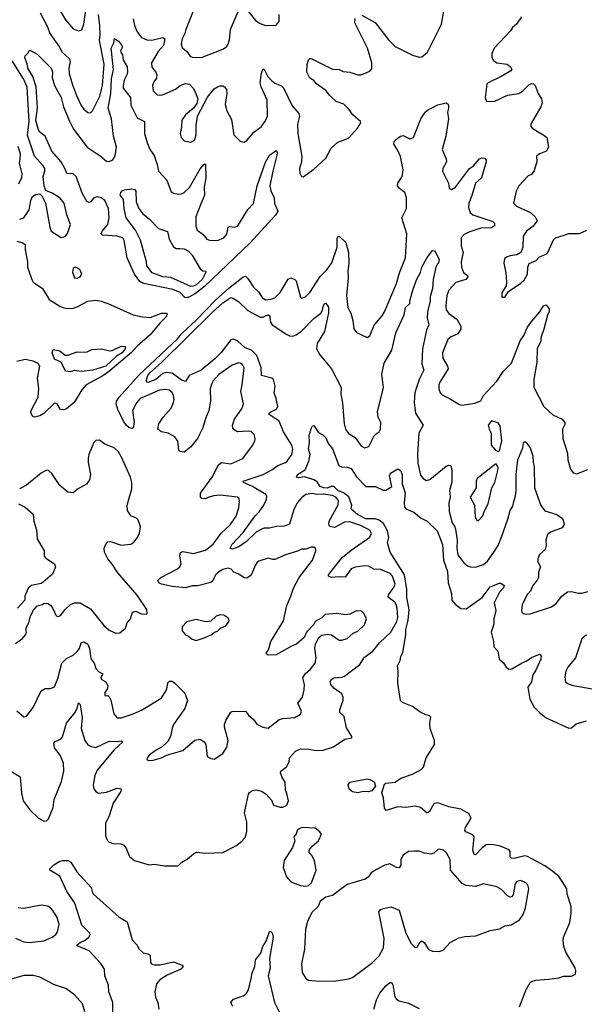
# Model space of a CAD drawing. Extents: x 1892934 to 2008621, y 567149 to 683290.
# Tile 279 of 298: x 1959795 to 1964020, y 661212 to 668577. Entities that reach past the tile are written whole.
import ezdxf

# ---------------------------------------------------------------- set-up
doc = ezdxf.new("R2010")
doc.units = 0

msp = doc.modelspace()

# ---------------------------------------------------------------- linework, layer by layer
at = {"layer": '0CON20XD'}
for points in [[(1960091.5, 668655), (1960138.9, 668575), (1960195, 668508), (1960235, 668494.2), (1960259.7, 668500.3), (1960276.3, 668543.7), (1960304, 668754)], [(1961104.1, 668665.9), (1961038.2, 668505), (1961031.2, 668475), (1961010.5, 668435), (1961003, 668393), (1961009.7, 668369.7), (1961045, 668340), (1961070, 668305), (1961085, 668297.1), (1961155.7, 668294.3), (1961315, 668356), (1961343.3, 668375), (1961355.8, 668394.2), (1961364.4, 668425.6), (1961372.1, 668505), (1961431, 668639)], [(1961485, 668665.7), (1961560.3, 668570.3), (1961595, 668548), (1961635, 668533.8), (1961715, 668537.5), (1961736.1, 668563.9), (1961736.7, 668615)], [(1959949, 668629), (1960004.1, 668525), (1960020.5, 668475), (1960092.7, 668372.7), (1960113.5, 668333.5), (1960168.5, 668285), (1960172.9, 668265), (1960163.9, 668215), (1960166, 668175), (1960190.6, 668089.4), (1960219.1, 668009.1), (1960254.5, 667935), (1960275, 667907.5), (1960305, 667884), (1960325, 667881.2), (1960340, 667895), (1960394.7, 668005), (1960414.8, 668085), (1960427.7, 668245), (1960392.6, 668422.6), (1960398, 668465), (1960396, 668535), (1960385.1, 668615)], [(1962355, 668612), (1962455.8, 668555.8), (1962557.5, 668425), (1962605, 668377.1), (1962735, 668313.1), (1962785, 668298.1), (1962805, 668299.4), (1962846.3, 668335), (1962951.6, 668545), (1962971.8, 668655)], [(1963550.4, 668599.6), (1963512.4, 668545), (1963481.3, 668518.7), (1963466.7, 668495), (1963346.4, 668365), (1963328.9, 668325), (1963328.1, 668295), (1963341.3, 668271.3), (1963365.5, 668255.5), (1963442.5, 668245), (1963466.7, 668225), (1963476.5, 668205), (1963470, 668195), (1963403.3, 668155), (1963300, 668105), (1963290.8, 668095), (1963278.8, 667995), (1963287, 667967), (1963345, 667964.2), (1963445, 668012.9), (1963528.8, 668025), (1963560.8, 668045), (1963605, 668090), (1963625, 668100), (1963638.5, 668098.5), (1963652.5, 668085), (1963674.3, 668025), (1963700.6, 667985), (1963703.3, 667955), (1963695.5, 667925), (1963624.2, 667805), (1963618, 667785), (1963628.8, 667765), (1963725, 667709.4), (1963738.6, 667695), (1963752, 667625), (1963737.3, 667592.7), (1963685, 667573.8), (1963662.7, 667557.3), (1963663.6, 667513.6), (1963645, 667450), (1963625, 667420), (1963600.7, 667409.3), (1963530, 667335), (1963510, 667295), (1963488.8, 667205), (1963513, 667183), (1963616.2, 667135), (1963652.3, 667102.3), (1963666.1, 667073.9), (1963638.3, 667031.7), (1963586.2, 666995), (1963563.2, 666956.8), (1963559.2, 666875), (1963545, 666836.7), (1963515, 666818), (1963465, 666812), (1963438, 666802), (1963422.3, 666787.7), (1963418.8, 666755), (1963432.9, 666685), (1963438.6, 666615), (1963434.2, 666585.8), (1963403.3, 666535), (1963403, 666503), (1963425, 666502.5), (1963452.5, 666545), (1963544.3, 666605.7), (1963570.3, 666629.7), (1963594, 666675), (1963596, 666725), (1963606.1, 666753.9), (1963660, 666775), (1963685, 666802.5), (1963735, 666823.3), (1963746.2, 666835), (1963790.3, 666929.7), (1963805, 666946.7), (1963870, 666965)], [(1960644.8, 668584.8), (1960655.3, 668535), (1960675, 668487.5), (1960705.7, 668445), (1960747, 668427), (1960785, 668423), (1960865, 668443.3), (1960880, 668435), (1960870, 668385), (1960831.4, 668338.6), (1960780.8, 668255), (1960783.4, 668223.4), (1960814, 668185), (1960822, 668165), (1960819.5, 668140.5), (1960798.3, 668111.7), (1960789.2, 668085), (1960794.2, 668045), (1960825, 668014.2), (1960852.9, 668012.9), (1960875, 668019.4), (1960961.3, 668058.7), (1960996, 668085), (1961035, 668098.9), (1961065, 668094.2), (1961094.2, 668065), (1961108.3, 668038.3), (1961128.8, 667985), (1961119.5, 667950.5), (1961095.7, 667914.3), (1961035, 667865.8), (1961009.4, 667825), (1961006.9, 667775), (1960995.6, 667725), (1961002.9, 667695), (1961025, 667671.4), (1961075, 667660), (1961103.2, 667676.8), (1961114.5, 667715.5), (1961114.5, 667785.5), (1961124.5, 667855.5), (1961201.2, 667998.8), (1961250.9, 668059.1), (1961275, 668075.6), (1961295, 668083.1), (1961315, 668081.4), (1961327.5, 668075), (1961341.4, 668055), (1961345.6, 668025), (1961333.8, 667943.8), (1961345.4, 667895.4), (1961380.9, 667830.9), (1961397.5, 667715), (1961445, 667668.8), (1961475, 667660), (1961495, 667673.3), (1961548, 667735), (1961602, 667775), (1961635, 667820), (1961649.1, 667855), (1961646.1, 667975), (1961601.1, 668075), (1961593.5, 668105), (1961605, 668176.2), (1961615, 668207.5), (1961625, 668206), (1961652.9, 668152.9), (1961680.9, 668120.9), (1961703.1, 668103.1), (1961753.5, 668083.5), (1961768.8, 668068.8), (1961835, 667934), (1961884.2, 667875), (1961889.2, 667855), (1961874.4, 667795), (1961875.5, 667725), (1961905.8, 667554.2), (1961904.2, 667515), (1961889.2, 667465), (1961891.7, 667428.3), (1961903.8, 667405), (1961915, 667402.9), (1961995, 667458.4), (1962085, 667540.8), (1962125, 667616), (1962175, 667660), (1962255, 667692.2), (1962322.9, 667765), (1962346.7, 667805), (1962345, 667815.6), (1962286.7, 667866.8), (1962257.6, 667907.6), (1962220, 667945), (1962164.3, 667965), (1962115, 668009.4), (1962085, 668047.5), (1962017.2, 668097.2), (1961995, 668121.8), (1961965, 668139.5), (1961943.5, 668185), (1961945, 668242.5), (1961955, 668276.2), (1961965, 668288), (1961975, 668287.1), (1962135, 668208.1), (1962185, 668205.8), (1962215, 668190), (1962265, 668184), (1962325, 668166), (1962350, 668165), (1962415, 668192.5), (1962429.3, 668210.7), (1962430, 668255), (1962397.8, 668365), (1962301.7, 668555), (1962304.7, 668585.3)], [(1961045, 666497.3), (1961030, 666500), (1960995, 666537.5), (1960940.3, 666560.3), (1960725, 666603.8), (1960695, 666618.9), (1960653.5, 666673.5), (1960598.2, 666795), (1960576.3, 666926.3), (1960568, 666945), (1960525, 666958.1), (1960415.6, 666965.6), (1960405.8, 666975), (1960413.5, 666995), (1960455.3, 667045), (1960463.9, 667095), (1960460, 667165), (1960431.6, 667225), (1960405, 667244.7), (1960375, 667252), (1960350, 667245), (1960325, 667214.3), (1960315, 667210), (1960297.8, 667217.8), (1960265.6, 667275.6), (1960218.5, 667405), (1960195, 667423.2), (1960147.3, 667427.3), (1960136.7, 667455), (1960104.8, 667514.8), (1960035.9, 667595), (1959986.6, 667705), (1959945, 667734.8), (1959935, 667752.5), (1959917.1, 667822.9), (1959928.9, 667915), (1959919.6, 668075), (1959892.7, 668152.7), (1959855.5, 668215), (1959851.4, 668245), (1959832.7, 668295), (1959835, 668305.7), (1959859.7, 668330.3), (1959865, 668347.5), (1959875, 668347.5), (1959925, 668320), (1960031.1, 668215), (1960041.2, 668185), (1960038, 668145), (1960055.4, 668085), (1960104.7, 667995), (1960123.5, 667925), (1960168.5, 667818.5), (1960198.6, 667758.6), (1960299.5, 667625), (1960398.2, 667558.2), (1960445, 667518.6), (1960465, 667517.8), (1960492, 667528), (1960510, 667560), (1960519.5, 667625), (1960496.7, 667705), (1960483.1, 667835), (1960456.7, 667915), (1960476.2, 668025), (1960481.7, 668135), (1960498, 668205), (1960480, 668365), (1960498.8, 668405), (1960505, 668437.5), (1960535, 668416.7), (1960555, 668392.5), (1960563.3, 668375), (1960550, 668345), (1960551.2, 668335), (1960564.2, 668314.2), (1960570, 668275), (1960598.6, 668225), (1960601.9, 668185), (1960596.8, 668165), (1960577.5, 668125), (1960568.5, 668085), (1960570.6, 668065), (1960625, 667996.2), (1960627.6, 667937.6), (1960674.1, 667844.1), (1960728, 667815), (1960728.1, 667725), (1960749.5, 667655), (1960771.5, 667605), (1960800.8, 667560.8), (1960823.3, 667495), (1960832.9, 667445), (1960895.7, 667375.7), (1960928.8, 667288.8), (1960945, 667279.2), (1960985, 667271.5), (1961005, 667273.5), (1961025, 667284.4), (1961065, 667323.3), (1961145, 667461.4), (1961175, 667496.2), (1961185, 667497.5), (1961188.5, 667395), (1961175.6, 667325), (1961178.1, 667265), (1961147.7, 667192.3), (1961113.4, 667103.4), (1961112.1, 667032.1), (1961123.2, 667003.2), (1961165, 666974), (1961195.7, 666935.7), (1961215, 666927.1), (1961275, 666925.8), (1961323.8, 666945), (1961345, 666973.3), (1961354.6, 667025.4), (1961365, 667030.6), (1961405, 667026.5), (1961428.1, 667035), (1961501.7, 667158.3), (1961545, 667201.4), (1961572.3, 667335), (1961635, 667512), (1961665, 667564.2), (1961715, 667600), (1961721.2, 667585), (1961720, 667565), (1961688.3, 667445), (1961667.6, 667335), (1961675, 667296), (1961698.8, 667245), (1961702.7, 667202.7), (1961714.7, 667174.7), (1961725.7, 667145), (1961708.5, 667115), (1961520.6, 666909.4), (1961178.9, 666581.1), (1961110.1, 666529.9), (1961065, 666504.6), (1961045, 666497.3)], [(1959795, 667086.4), (1959825, 667094.4), (1959865.9, 667155), (1959879.6, 667225), (1959891.9, 667255), (1959915, 667270.8), (1959945, 667273.8), (1959960.5, 667260.5), (1959987.1, 667205), (1960020.5, 667025), (1960031.9, 666995), (1960105, 666948.8), (1960135, 666956.7), (1960152.9, 666977.1), (1960174.4, 667045), (1960148.1, 667118.1), (1960128.1, 667205), (1960095, 667244.2), (1960038.8, 667278.8), (1959990, 667300), (1959979.2, 667335), (1959970.6, 667405), (1959984.3, 667445), (1959982.9, 667465), (1959971.4, 667485), (1959906.6, 667556.6), (1959854.5, 667714.5), (1959866.3, 667815), (1959851.8, 668071.8), (1959822.7, 668135), (1959738.5, 668268.5)], [(1961231.4, 665851.4), (1961221.5, 665815), (1961223.1, 665725), (1961211.3, 665655), (1961184.6, 665595), (1961165.6, 665525), (1961124.6, 665445.4), (1961075, 665382.5), (1961025, 665341.2), (1960996.1, 665346.1), (1960985, 665357.5), (1960979.4, 665425), (1960957, 665457), (1960905, 665485.7), (1960852.5, 665495), (1960830, 665515), (1960837.5, 665555), (1960868.1, 665605), (1960927.8, 665672.2), (1960946.2, 665715), (1960951.2, 665735), (1960947.2, 665767.2), (1960935, 665787.5), (1960914, 665805), (1960885, 665811.5), (1960841.2, 665805), (1960697.4, 665742.6), (1960669.8, 665710.2), (1960640.4, 665655), (1960652.5, 665565), (1960645, 665524), (1960635, 665520), (1960615, 665524.2), (1960595, 665540.8), (1960571.8, 665575), (1960530.6, 665660.6), (1960516.7, 665705), (1960519.4, 665725), (1960538.3, 665755), (1960689.1, 665920.9), (1960975, 666190.5), (1961008.8, 666231.2), (1961115, 666330), (1961260.4, 666479.6), (1961360, 666570), (1961465, 666650.8), (1961485, 666658), (1961502.4, 666642.4), (1961545, 666575.8), (1961581.1, 666541.1), (1961608.8, 666498.8), (1961635, 666482.5), (1961673.7, 666486.3), (1961705, 666497.5), (1961743.2, 666536.8), (1961805, 666636), (1961825, 666646), (1961854.2, 666634.2), (1961862.7, 666622.7), (1961895, 666502.5), (1961905, 666493.8), (1961935, 666506.2), (1961965, 666535.8), (1962043.6, 666656.4), (1962093.6, 666705), (1962130.8, 666759.3), (1962170.9, 666875), (1962169.8, 666940.2), (1962175, 666953.8), (1962185, 666958), (1962235, 666910), (1962254.7, 666835.3), (1962258.5, 666755), (1962250.8, 666695), (1962253.6, 666645), (1962239.5, 666515), (1962250.6, 666425), (1962273.2, 666383.2), (1962288.1, 666328.1), (1962295.9, 666265.9), (1962315, 666237.5), (1962395, 666200), (1962415, 666212.5), (1962448, 666292), (1962508.3, 666361.7), (1962525, 666391.2), (1962614.4, 666605), (1962636.1, 666683.9), (1962681.1, 666795), (1962691.5, 666975), (1962655.6, 667095), (1962688.5, 667165), (1962688.8, 667245), (1962675.8, 667285.8), (1962637.5, 667315), (1962622.5, 667335), (1962624.3, 667355), (1962656.4, 667405), (1962663.8, 667455), (1962644, 667555), (1962622.8, 667602.8), (1962593.5, 667646.5), (1962596.8, 667665), (1962615, 667684.6), (1962645, 667705.4), (1962665, 667711.1), (1962715, 667686.2), (1962742.5, 667695), (1962797.8, 667835), (1962829.8, 667885), (1962855, 667904.8), (1962925, 667939.2), (1962985.8, 667955.8), (1962998.3, 667948.3), (1963003.3, 667935), (1963004.4, 667915), (1962995.5, 667885), (1963003.3, 667835), (1962983, 667705), (1962955.5, 667605.5), (1962987, 667537), (1962989.5, 667515), (1962961.9, 667465), (1962958.1, 667445), (1963003.1, 667355), (1963008, 667315), (1963025, 667306), (1963055, 667324.4), (1963160.5, 667465), (1963191.1, 667485), (1963235, 667535.8), (1963255, 667544.2), (1963275, 667541.2), (1963285, 667527.5), (1963285.3, 667514.7), (1963250, 667395), (1963205, 667354), (1963179, 667261), (1963156.2, 667205), (1963153.4, 667173.4), (1963165.3, 667135.3), (1963185, 667116.7), (1963335, 667067.3), (1963347.3, 667055), (1963347.3, 667035), (1963325, 667019.6), (1963245, 667017.2), (1963155, 666988.8), (1963120.2, 666969.8), (1963099.5, 666945), (1963099.4, 666885), (1963113.3, 666835), (1963097.5, 666765), (1963101.1, 666725), (1963115, 666687.5), (1963146.2, 666665), (1963148, 666655), (1963134, 666635), (1963059.5, 666610.5), (1963006.5, 666553.5), (1962991.8, 666515), (1962982.8, 666437.2), (1962987.2, 666407.2), (1963005, 666378.8), (1963065, 666338), (1963096.7, 666285), (1963095.6, 666265), (1963073.6, 666226.4), (1963024.1, 666205.9), (1962999.2, 666185), (1962957.5, 666085), (1962960, 666045), (1962996.2, 665986.2), (1963000, 665965), (1962940, 665865), (1962932.5, 665845), (1962932.2, 665815), (1962940.8, 665785), (1962955, 665770), (1963010, 665745), (1963085, 665699.2), (1963105, 665694.4), (1963201.7, 665708.3), (1963245, 665726.7), (1963266, 665765), (1963365, 665872.9), (1963411.9, 665945), (1963475, 666008), (1963540.7, 666175), (1963567.9, 666215), (1963593.6, 666276.4), (1963627.7, 666322.3), (1963688, 666392), (1963715, 666438), (1963735, 666443.8), (1963758, 666415), (1963757.1, 666395), (1963743.5, 666366.5), (1963717.4, 666262.6), (1963696.2, 666205), (1963691.7, 666168.3), (1963668.1, 666115), (1963665.4, 666014.6), (1963642.5, 665885), (1963642.4, 665827.6), (1963715.8, 665685), (1963785, 665622), (1963855, 665588), (1963873.8, 665565), (1963875, 665550), (1963856.2, 665515), (1963859.2, 665445), (1963894.2, 665335), (1963897.5, 665285), (1963916.4, 665216.4), (1963937, 665187), (1963965, 665180), (1964045, 665213.8)], [(1959780.6, 667630.6), (1959799.2, 667575), (1959795.8, 667534.2), (1959790, 667505), (1959810, 667425), (1959808.1, 667395), (1959785, 667346)], [(1961075, 666581.7), (1960925, 666648.8), (1960865, 666654.6), (1960786.7, 666685), (1960745.6, 666735), (1960744.3, 666765), (1960699.1, 666929.1), (1960661.8, 667001.8), (1960591.3, 667095), (1960576.2, 667165), (1960572.9, 667232.9), (1960547.5, 667265), (1960552.5, 667285), (1960561.7, 667298.3), (1960580, 667305), (1960635, 667311.2), (1960656.2, 667306.2), (1960663.3, 667295), (1960665.7, 667215), (1960685.8, 667165.8), (1960715.8, 667125), (1960765, 667087.5), (1960835, 667014.2), (1960902, 666992), (1960912.5, 666935), (1960945, 666877.1), (1960964.7, 666864.7), (1960992.5, 666865), (1961025, 666863.1), (1961058.8, 666845), (1961085, 666815.5), (1961144.3, 666714.3), (1961165, 666699.6), (1961185.6, 666695.6), (1961188.7, 666688.7), (1961159.8, 666635), (1961115, 666595.2), (1961095, 666584.8), (1961075, 666581.7)], [(1963870, 666965), (1963905, 666978), (1963985, 666978.8), (1964038.3, 667001.7)], [(1959775, 666921.1), (1959817.7, 666907.7), (1959836, 666895), (1959835.6, 666855), (1959853.5, 666765), (1959853.3, 666725), (1959885.8, 666634.2), (1959895, 666614.3), (1959967, 666567), (1960015, 666484.2), (1960094.7, 666434.7), (1960125, 666422.5), (1960155, 666416.7), (1960195, 666419.5), (1960225, 666428.5), (1960305, 666471.5), (1960365, 666479.1), (1960405, 666472.5), (1960453.8, 666455), (1960645, 666370.6), (1960715, 666353.5), (1960770.7, 666349.3), (1960855, 666381.1), (1960895, 666383.3), (1960899.2, 666375), (1960891.1, 666355), (1960842.6, 666307.4), (1960770.4, 666219.6), (1960675, 666134.8), (1960632.1, 666087.9), (1960469.7, 665950.3), (1960417.6, 665912.4), (1960292.2, 665845), (1960261.1, 665808.9), (1960203.1, 665715), (1960145, 665667.1), (1960125, 665658.8), (1960100.7, 665660.7), (1960075, 665703.3), (1960055, 665708), (1959975, 665632.2), (1959945, 665614.4), (1959905, 665604.2)], [(1959734.5, 662954.5), (1959798, 662915), (1959809.2, 662795), (1959822, 662735), (1959874.5, 662664.5), (1959935, 662605.8), (1959978.3, 662581.7), (1959995.9, 662584.1), (1960010.5, 662599.5), (1960045.6, 662685), (1960053.5, 662745), (1960107.9, 662877.9), (1960126.2, 662955), (1960121.8, 663015), (1960097.1, 663077.1), (1960055, 663130), (1960050, 663165), (1960061.3, 663178.7), (1960100, 663195), (1960116.2, 663213.8), (1960144.6, 663315), (1960208.3, 663391.7), (1960224.4, 663425), (1960235, 663467.5), (1960247.5, 663455), (1960263.3, 663355), (1960254.5, 663274.5), (1960283.1, 663185), (1960305, 663154), (1960325, 663142), (1960365, 663133.1), (1960465, 663180), (1960525, 663177.5), (1960555, 663183.3), (1960566.1, 663176.1), (1960503.1, 663116.9), (1960375, 662964.2), (1960356.5, 662925), (1960350.3, 662880.3), (1960344.3, 662854.3), (1960349.2, 662825), (1960363.8, 662805), (1960385, 662792.9), (1960445, 662798.9), (1960525, 662828.1), (1960553.8, 662823.8), (1960550.8, 662805), (1960493.8, 662716.2), (1960465, 662623.3), (1960436, 662565), (1960437.5, 662475), (1960449.7, 662439.7), (1960465, 662424.3), (1960495, 662414.5), (1960552.7, 662412.7), (1960575, 662401.9), (1960588.5, 662385), (1960617.4, 662317.4), (1960655, 662289.2), (1960765, 662255.6), (1960805, 662261.1), (1960877.7, 662247.7), (1960981.7, 662248.3), (1961007.5, 662275), (1961050.7, 662299.3), (1961095, 662337.5), (1961120.7, 662349.3), (1961185, 662342.5), (1961315, 662347.5), (1961412.6, 662397.4), (1961457.4, 662432.6), (1961481.2, 662461.2), (1961494.2, 662504.2), (1961495.8, 662535), (1961494, 662575), (1961476.2, 662645), (1961507.5, 662785), (1961515, 662797.5), (1961538.3, 662811.7), (1961565, 662816.7), (1961605, 662807.5), (1961640, 662785), (1961678.3, 662738.3), (1961695, 662702.5), (1961745, 662686.7), (1961765, 662687.5), (1961795, 662702.5), (1961806.2, 662735), (1961795, 662790), (1961783.3, 662815), (1961781.2, 662875), (1961759.2, 662909.2), (1961746.2, 662945), (1961750, 662955), (1961792.6, 662987.4), (1961811.4, 663025), (1961814.2, 663055), (1961858.1, 663105), (1961895, 663123.6), (1961955, 663121.4), (1962015, 663110), (1962065.6, 663114.4), (1962143, 663137), (1962227.5, 663195), (1962280, 663205), (1962280, 663215), (1962239.5, 663279.5), (1962224.2, 663365), (1962190.6, 663395), (1962191.4, 663415), (1962216.5, 663486.5), (1962215, 663510), (1962204.3, 663535), (1962145, 663577.1), (1962122.9, 663605), (1962118.6, 663625), (1962125, 663641.2), (1962145, 663655.6), (1962205, 663660), (1962225, 663667.3), (1962339.2, 663755), (1962375, 663810), (1962436.9, 663853.1), (1962488.5, 663915), (1962571.4, 663995), (1962616.9, 664075), (1962624.7, 664105), (1962620.4, 664175), (1962612.7, 664202.7), (1962600.9, 664220.9), (1962555, 664254.3), (1962552.8, 664262.8), (1962554.5, 664275), (1962597.2, 664335), (1962603.6, 664355), (1962583.5, 664415), (1962567.1, 664435), (1962495, 664464.1), (1962445, 664467.7), (1962405, 664488.9), (1962375, 664493.1), (1962305, 664482.2), (1962275, 664469.2), (1962231.7, 664408.3), (1962185, 664408.9), (1962124.6, 664404.6), (1962106.7, 664415), (1962106.7, 664425), (1962209.2, 664555), (1962275, 664610.5), (1962413.8, 664706.2), (1962427.5, 664735), (1962417.9, 664755), (1962405, 664762.7), (1962345, 664793.5), (1962265, 664821.4), (1962225, 664818.4), (1962150.2, 664779.8), (1962115, 664785.5), (1962107.2, 664802.8), (1962110, 664825), (1962177.5, 664947.5), (1962180.5, 664980.5), (1962160.9, 665005), (1962135, 665019), (1962065, 665028.6), (1962016.4, 665026.4), (1961985, 665033.3), (1961935.4, 665024.6), (1961906.2, 665003.8), (1961873.5, 664966.5), (1961845.3, 664914.7), (1961815, 664804.4), (1961775, 664790), (1961717.2, 664787.2), (1961665, 664773.3), (1961625, 664773.8), (1961605, 664765.9), (1961565, 664744.1), (1961493.3, 664675), (1961435.5, 664635), (1961387.3, 664617.3), (1961368.8, 664625), (1961384.5, 664655), (1961467.9, 664742.1), (1961557.3, 664865), (1961586.8, 664895), (1961622.1, 664945), (1961641.9, 664988.1), (1961643.1, 665015), (1961636.9, 665025), (1961536.6, 665086.6), (1961470, 665115), (1961467.5, 665125), (1961615.7, 665175), (1961680.9, 665209.1), (1961726.3, 665243.7), (1961783.8, 665265), (1961795.6, 665275), (1961832.5, 665325), (1961838.5, 665365), (1961832.2, 665395), (1961795, 665454.3), (1961770, 665495), (1961737.8, 665575), (1961661.9, 665625), (1961662.5, 665635), (1961674.4, 665645), (1961715.8, 665664.2), (1961726.3, 665685), (1961714.8, 665745), (1961698.5, 665785), (1961706.1, 665835), (1961694.7, 665884.7), (1961682.9, 665895), (1961605.4, 665915.4), (1961601.9, 665975), (1961569.1, 666065), (1961530, 666105), (1961482.3, 666122.3), (1961424.5, 666175), (1961395, 666186.5), (1961375, 666181.9), (1961302, 666088), (1961255, 666040.7), (1961154.1, 665955.9), (1961064.4, 665915), (1961035, 665870), (1961005, 665881.9), (1960935, 665933.2), (1960890.6, 665939.4), (1960865, 665930.3), (1960815, 665884.8), (1960755, 665863.8), (1960745, 665868), (1960743.9, 665883.9), (1960754.3, 665915), (1960769.1, 665935), (1960857.2, 666012.8), (1961235, 666387.3), (1961315, 666460), (1961375, 666499.3), (1961393.1, 666495), (1961435, 666467.7), (1961501.5, 666401.5), (1961595, 666353.2), (1961615, 666351.4), (1961645, 666366.2), (1961665, 666368.2), (1961671.6, 666315), (1961685.4, 666295), (1961795, 666223.6), (1961815, 666213.3), (1961839.3, 666210.7), (1961865, 666220), (1961905, 666249.1), (1961995, 666343.3), (1962047.6, 666382.4), (1962061.8, 666405), (1962065, 666432.5), (1962075, 666453.3), (1962085, 666456.7), (1962105, 666426.7), (1962106.8, 666385), (1962074.7, 666245), (1962020.8, 666155), (1962015.6, 666115), (1962040.2, 666070.2), (1962127.5, 665965), (1962200.6, 665825), (1962198.9, 665775), (1962211.4, 665711.4), (1962222.5, 665555), (1962233.2, 665515), (1962255, 665482.5), (1962305, 665451.4), (1962344.4, 665395), (1962375, 665375.8), (1962406.7, 665385), (1962446.5, 665463.5), (1962461.4, 665478.6), (1962485, 665493.5), (1962495.7, 665515), (1962496.6, 665565), (1962476.8, 665605), (1962472.2, 665645), (1962516.7, 665825), (1962504.2, 665925.8), (1962522.4, 666007.6), (1962580.4, 666105), (1962609.6, 666235), (1962671.2, 666368.8), (1962682.4, 666425), (1962715.4, 666455), (1962714.7, 666475), (1962735.9, 666555), (1962765, 666632.5), (1962793.5, 666686.5), (1962803.5, 666725), (1962845, 666797.5), (1962885, 666850), (1962898.3, 666848.3), (1962905, 666840), (1962934, 666785), (1962932, 666765), (1962908.1, 666725), (1962888.8, 666635), (1962885, 666567.5), (1962865.4, 666505), (1962867.1, 666475), (1962847.3, 666392.7), (1962843.9, 666345), (1962857.7, 666295), (1962837.8, 666255), (1962810.2, 666115), (1962803.5, 666003.5), (1962819.3, 665955), (1962784.2, 665885.8), (1962764.2, 665825), (1962752.8, 665785), (1962747.1, 665712.9), (1962755.6, 665635), (1962813.3, 665545), (1962781.9, 665485), (1962771.9, 665328.1), (1962775, 665260), (1962795, 665170), (1962815, 665144.3), (1962839.7, 665130.3)], [(1960225, 666643.8), (1960247.5, 666655), (1960260, 666675), (1960245, 666707.5), (1960213.9, 666726.1), (1960195, 666717.5), (1960189.3, 666689.3), (1960205, 666647.5), (1960225, 666643.8)], [(1960175, 665944.3), (1960137.7, 665947.7), (1960106, 666016), (1960055, 666038.8), (1960037.5, 666085), (1960045, 666110), (1960095, 666100), (1960135, 666067.5), (1960155, 666066.7), (1960225, 666094), (1960295, 666090.8), (1960335, 666111.4), (1960404.1, 666114.1), (1960468.7, 666101.3), (1960486.4, 666103.6), (1960555, 666135.8), (1960585, 666132.5), (1960583.3, 666115), (1960562.5, 666085), (1960520, 666060), (1960440.8, 665985), (1960341.2, 665955), (1960255, 665946.9), (1960205, 665952.9), (1960175, 665944.3)], [(1959905, 665604.2), (1959890.5, 665610.5), (1959875.6, 665645), (1959934.1, 665755), (1959937.6, 665817.6), (1959927.5, 665895), (1959946.1, 665985), (1959933.5, 666005), (1959895, 666023.3), (1959835, 666034.6), (1959775, 666020)], [(1959775, 663408), (1959825, 663363.3), (1959845, 663366.7), (1959895, 663432), (1959955, 663556.2), (1959985, 663574), (1960025, 663573.8), (1960055, 663588), (1960081.7, 663648.3), (1960111.2, 663765), (1960145, 663798.8), (1960194.3, 663825), (1960225, 663850.5), (1960241.8, 663875), (1960255, 663916.2), (1960275, 663924.3), (1960304.4, 663905), (1960317.1, 663872.9), (1960326.2, 663815), (1960328.9, 663795), (1960351.9, 663765), (1960364.7, 663724.7), (1960385, 663702.2), (1960417.5, 663685), (1960403.3, 663656.7), (1960404.7, 663645), (1960440, 663625), (1960454.2, 663595), (1960450, 663570), (1960432.5, 663545), (1960432, 663525), (1960435, 663520), (1960455, 663522.5), (1960465, 663512.5), (1960477.5, 663487.5), (1960500, 663385), (1960525, 663356), (1960555, 663355.6), (1960645, 663385.5), (1960707.3, 663412.7), (1960826, 663485), (1960855, 663505.8), (1960883.9, 663546.1), (1960895, 663570), (1960903.7, 663616.3), (1960915, 663630), (1960935, 663628.6), (1960955, 663615.6), (1961030.2, 663540.2), (1961051.1, 663485), (1961030.6, 663425), (1960946.9, 663305), (1960935, 663277.5), (1960924.2, 663215), (1960903, 663177), (1960862.3, 663137.7), (1960815.9, 663114.1), (1960763.3, 663075), (1960750, 663055), (1960747.5, 663045), (1960760, 663035), (1960795, 663038.8), (1960855, 663056.2), (1960893, 663077), (1961015, 663112), (1961105, 663188.8), (1961145, 663196.7), (1961175.9, 663175.9), (1961186.7, 663155), (1961197, 663067), (1961225, 663050), (1961250, 663045), (1961315, 663088.8), (1961346.1, 663136.1), (1961354, 663185), (1961328.8, 663285), (1961328.8, 663305), (1961336.7, 663335), (1961375, 663397.5), (1961385, 663402.5), (1961483.9, 663403.9), (1961506.2, 663375), (1961545, 663343.8), (1961568.3, 663308.3), (1961615, 663285.8), (1961655, 663278.8), (1961737, 663343), (1961765, 663350.8), (1961855, 663358), (1961895, 663383.3), (1961904, 663405), (1961876.7, 663465), (1961910, 663510), (1961924.3, 663565), (1961927.1, 663605), (1961913.3, 663655), (1961930.5, 663685), (1961971.5, 663718.5), (1962006.5, 663765), (1962012.5, 663805), (1962002.7, 663877.3), (1962008.8, 663905), (1962034.2, 663955.8), (1962056.1, 663973.9), (1962095, 663981.2), (1962127.5, 663975), (1962185, 663936.2), (1962205, 663936.2), (1962245, 663949.2), (1962290.4, 663989.6), (1962325.8, 664004.2), (1962375, 664051.2), (1962389.4, 664095), (1962373.4, 664133.4), (1962352.1, 664152.1), (1962315, 664155.6), (1962265, 664131.4), (1962235, 664125.6), (1962165, 664136.5), (1962081.2, 664128.8), (1962055.6, 664104.4), (1962006.7, 664075), (1961995.8, 664054.2), (1961940, 663995), (1961923.3, 663955), (1961866.7, 663905), (1961835, 663894.4), (1961715, 663827.1), (1961654, 663824), (1961642.5, 663835), (1961642.5, 663845), (1961656.7, 663865), (1961674, 663925), (1961768.2, 664081.8), (1961793.5, 664195), (1961825, 664264), (1961844, 664325), (1961886.5, 664405), (1961985, 664533.8), (1962012, 664605), (1962010.5, 664620.5), (1961995, 664631.2), (1961975, 664632), (1961935, 664617.5), (1961905, 664617.5), (1961875, 664600.8), (1961785, 664575.4), (1961705, 664540.5), (1961689.1, 664539.1), (1961655, 664549.6), (1961585, 664526.9), (1961569.2, 664515), (1961557.1, 664495), (1961526.6, 664423.4), (1961495, 664400), (1961475, 664402), (1961435, 664428.6), (1961396.7, 664445), (1961376.7, 664466.7), (1961355, 664474.3), (1961316.2, 664465), (1961275, 664440.6), (1961260.6, 664425), (1961240.3, 664379.7), (1961225, 664368), (1961127.4, 664342.6), (1961085, 664343.5), (1961035, 664326.7), (1960935, 664337.1), (1960855, 664353.8), (1960836, 664365), (1960828.3, 664381.7), (1960850, 664405), (1960975, 664469.3), (1960994.5, 664485), (1961003, 664507), (1960992.7, 664567.3), (1960997.8, 664592.2), (1961015, 664599.4), (1961095, 664583.8), (1961185, 664610.5), (1961243.3, 664655), (1961302.6, 664737.4), (1961370.8, 664799.2), (1961415.9, 664864.1), (1961435.4, 664925), (1961440.5, 664975), (1961436.9, 664995), (1961426, 665005), (1961295, 665020.9), (1961245, 665016.2), (1961206.2, 665003.8), (1961184.2, 664994.2), (1961157.5, 664995), (1961147.5, 665007.5), (1961147.8, 665035), (1961236.5, 665155), (1961282.4, 665247.6), (1961305, 665265.7), (1961376.1, 665256.1), (1961463.8, 665295), (1961537, 665393), (1961554.3, 665425), (1961557.1, 665445), (1961550, 665475), (1961526.3, 665496.3), (1961505, 665500.6), (1961425, 665494), (1961398.8, 665508.8), (1961389.2, 665525), (1961388.6, 665545), (1961402, 665588), (1961458.7, 665671.3), (1961470.8, 665705), (1961448.9, 665795), (1961460.3, 665845), (1961474.3, 665974.3), (1961465, 665994), (1961455, 666005.8), (1961435, 666011.4), (1961385, 665993.3), (1961285, 665924.4), (1961243.3, 665875), (1961231.4, 665851.4)], [(1963375, 665346.7), (1963385, 665352.5), (1963403.9, 665426.1), (1963390, 665540), (1963375, 665562.5), (1963325, 665577.5), (1963300, 665545), (1963306.7, 665515), (1963323.3, 665485), (1963323.5, 665395), (1963355, 665356.7), (1963375, 665346.7)], [(1963535, 661193.8), (1963585, 661322.5), (1963613.8, 661375), (1963625, 661383.3), (1963656, 661394), (1963755, 661399.4), (1963828.6, 661411.4), (1963865, 661423.8), (1963925, 661423.3), (1963953, 661437), (1963956.7, 661465), (1963951.2, 661485), (1963881.3, 661601.3), (1963865.9, 661644.1), (1963861.2, 661691.2), (1963864.2, 661715), (1963911.9, 661825), (1963922, 661895), (1963921.6, 661945), (1963892.3, 662035), (1963890, 662075), (1963831.1, 662165), (1963785, 662206.9), (1963725, 662247.8), (1963595, 662318.5), (1963575, 662322.7), (1963495, 662303.3), (1963473.8, 662305), (1963464.4, 662315), (1963465.6, 662355), (1963458.2, 662368.2), (1963385, 662398.5), (1963325, 662407.5), (1963285, 662404.4), (1963255, 662383.3), (1963205, 662330), (1963195, 662333.8), (1963186.9, 662365), (1963195.3, 662465.3), (1963185, 662478.9), (1963133.4, 662503.4), (1963125.6, 662515), (1963130, 662535), (1963174.2, 662605), (1963157.1, 662635), (1963144.6, 662644.6), (1963095, 662670.8), (1963005, 662690), (1962925, 662718.2), (1962895, 662710.8), (1962862.7, 662655), (1962845, 662641.9), (1962795, 662684.4), (1962755, 662694.4), (1962685, 662684.4), (1962625, 662688.9), (1962545, 662663.5), (1962534.7, 662664.7), (1962525, 662680), (1962517, 662757), (1962505.9, 662795), (1962525, 662858.6), (1962535, 662865.5), (1962605.2, 662874.8), (1962647.5, 662905), (1962735, 662932.7), (1962805, 662970.4), (1962817.2, 662985), (1962835.4, 663055), (1962897.9, 663155), (1962900, 663185), (1962867.5, 663275), (1962864.2, 663315), (1962871.2, 663361.2), (1962860.9, 663370.9), (1962829.2, 663380.8), (1962796.1, 663396.1), (1962735, 663440.5), (1962658.8, 663468.8), (1962643.8, 663485), (1962624.2, 663615), (1962627.1, 663705), (1962622.7, 663745), (1962642.6, 663785), (1962646.4, 663815), (1962660.9, 663845), (1962684.4, 663975), (1962685.2, 664015), (1962701.2, 664085), (1962709.4, 664165), (1962692.5, 664255), (1962692.2, 664315), (1962674.1, 664425), (1962567.1, 664595), (1962547.1, 664665), (1962556.2, 664705), (1962546, 664755), (1962518.4, 664808.4), (1962485, 664833.5), (1962455.7, 664844.3), (1962385.9, 664844.1), (1962323.9, 664875), (1962276, 664915), (1962280, 664945), (1962258.4, 665008.4), (1962218.7, 665038.7), (1962174.8, 665055), (1962145, 665084.6), (1962125, 665085.4), (1962097, 665073), (1962071.4, 665075), (1962043.8, 665085), (1962020.9, 665120.9), (1961996.5, 665136.5), (1961925, 665157.5), (1961885, 665150), (1961867.5, 665155), (1961873.3, 665175), (1961930.6, 665209.4), (1961958.8, 665275), (1961967.5, 665325), (1961956.1, 665366.1), (1961964, 665415), (1961960.5, 665469.5), (1961977.5, 665525), (1961985, 665540), (1961995, 665542.5), (1962030.7, 665490.7), (1962063, 665473), (1962085, 665450), (1962106.2, 665405), (1962135, 665366.7), (1962183.2, 665243.2), (1962202.4, 665232.4), (1962245, 665231.4), (1962275, 665220.8), (1962315, 665157.5), (1962385, 665086.2), (1962456.4, 665086.4), (1962515, 665058.6), (1962535, 665058.1), (1962580.8, 665085), (1962563.1, 665165), (1962570.8, 665185), (1962625, 665216.7), (1962644.1, 665204.1), (1962655.7, 665175), (1962657.5, 665105), (1962678.8, 665038.8), (1962671.2, 664965), (1962675, 664930), (1962685, 664917.5), (1962744.2, 664894.2), (1962798.5, 664848.5), (1962845, 664825.8), (1962918.1, 664755), (1962957.5, 664652.5), (1962966.5, 664535), (1962995, 664448.8), (1963001.9, 664365), (1963025.6, 664285), (1963028.6, 664235), (1963052.5, 664205), (1963095, 664172.5), (1963135, 664171.5), (1963255.5, 664254.5), (1963315, 664333.8), (1963385, 664362.5), (1963395, 664362.5), (1963420, 664345), (1963415, 664327.5), (1963384.3, 664295.7), (1963346.2, 664215), (1963358.7, 664158.7), (1963343.5, 664096.5), (1963342.5, 664055), (1963321.9, 663995), (1963341.4, 663925), (1963343.3, 663885), (1963373.3, 663855), (1963383.9, 663793.9), (1963415, 663767.5), (1963434.1, 663734.1), (1963455, 663720), (1963477.7, 663722.3), (1963555, 663767.5), (1963589.5, 663780.5), (1963625, 663807.1), (1963685, 663832.5), (1963690, 663830), (1963696, 663816), (1963693.8, 663795), (1963654.3, 663705.7), (1963635, 663676.7), (1963624.3, 663625), (1963598, 663585), (1963611.2, 663495), (1963644.4, 663434.4), (1963684.3, 663394.3), (1963734.3, 663354.3), (1963905, 663277.5), (1963925, 663280), (1963959.7, 663310.3), (1964035, 663331.9)], [(1959765, 663910), (1959815, 663948), (1959838.6, 663975), (1959845.7, 663995), (1959841.2, 664015), (1959845.9, 664034.1), (1959863.9, 664066.1), (1959875, 664117.5), (1959899.5, 664160.5), (1959925, 664192.5), (1959965, 664202.5), (1959978.3, 664211.7), (1960005, 664210), (1960025, 664196.7), (1960044.1, 664174.1), (1960069.3, 664119.3), (1960085, 664112.5), (1960099.5, 664120.5), (1960134.3, 664165.7), (1960176.4, 664203.6), (1960205, 664215.6), (1960246.7, 664215), (1960325, 664170.8), (1960425, 664046), (1960465, 664010), (1960515, 663988.8), (1960545, 663990), (1960586.7, 664025), (1960600, 664065), (1960623.3, 664095), (1960640, 664145), (1960665, 664152.5), (1960705, 664132.5), (1960745, 664130), (1960750, 664135), (1960746.7, 664165), (1960673.6, 664273.6), (1960529.6, 664439.6), (1960486.5, 664505), (1960455.6, 664545), (1960428.9, 664595), (1960427.1, 664625), (1960441.2, 664658.8), (1960455, 664672.5), (1960475, 664673.3), (1960555, 664645.6), (1960625.9, 664654.1), (1960649.7, 664670.3), (1960675.7, 664704.3), (1960692.3, 664737.7), (1960700, 664785), (1960682.5, 664835), (1960668, 664848), (1960625.7, 664865.7), (1960602, 664905), (1960599.4, 664945), (1960633, 665067), (1960634.5, 665115), (1960625.4, 665155.4), (1960557.5, 665305), (1960534.4, 665345), (1960500.8, 665375), (1960431.7, 665401.7), (1960391.7, 665431.7), (1960365, 665430), (1960350.8, 665415), (1960313.1, 665325), (1960306.7, 665295), (1960307.3, 665265), (1960326.2, 665175), (1960317.8, 665135), (1960295, 665102.9), (1960226.7, 665065), (1960195, 665038.8), (1960155, 665044.2), (1960095, 665094.2), (1960035, 665182.5), (1960011.2, 665205), (1959995, 665207.5), (1959955, 665185.3), (1959845.3, 665094.7), (1959792.7, 665067.3)], [(1962839.7, 665130.3), (1962865, 665137.5), (1962985, 665236.5), (1963005.8, 665245.8), (1963021.7, 665241.7), (1963028.1, 665205), (1963027.6, 665117.6), (1963010.5, 665055), (1963016.2, 665005), (1963006.2, 664963.8), (1963007.7, 664897.7), (1963030.9, 664815), (1963049.2, 664789.2), (1963055.9, 664765.9), (1963067.4, 664685), (1963064.8, 664624.8), (1963074.5, 664575), (1963119.2, 664515), (1963145, 664492.5), (1963165, 664484.3), (1963205, 664483.3), (1963265, 664502.5), (1963295, 664527.5), (1963343.4, 664595), (1963374.6, 664645), (1963402.8, 664715), (1963448.5, 664841.5), (1963465, 664906.2), (1963485, 664939.2), (1963492.7, 664972.7), (1963505.8, 665015), (1963510, 665055), (1963510, 665175), (1963522.3, 665285), (1963560.8, 665375), (1963564, 665415), (1963575, 665421.2), (1963585, 665415.8), (1963615, 665374), (1963635.3, 665315), (1963636.4, 665265), (1963645.3, 665234.7), (1963645.9, 665075), (1963693.7, 664943.7), (1963724.2, 664904.3), (1963815, 664875.5), (1963856, 664845), (1963863.8, 664825), (1963869.3, 664800.7), (1963854.1, 664775.9), (1963765.7, 664744.3), (1963744.4, 664725.6), (1963730.8, 664685), (1963734, 664645), (1963726.7, 664615), (1963685, 664575.7), (1963671.8, 664545), (1963671.7, 664521.7), (1963691.2, 664485), (1963677.9, 664442.1), (1963676, 664405), (1963668.1, 664385), (1963635, 664344.4), (1963616.2, 664303.8), (1963595, 664280.8), (1963555.9, 664204.1), (1963550, 664155), (1963552.5, 664145), (1963565, 664136.7), (1963585, 664131.2), (1963615, 664134), (1963775, 664185.6), (1963810.2, 664209.8), (1963852.2, 664265), (1963895, 664296.5), (1963925, 664299.5), (1963975, 664288.1), (1964005, 664288.1), (1964045, 664301.1)], [(1963225, 664827.5), (1963261.2, 664865), (1963270.5, 664899.5), (1963300, 664955), (1963328.1, 665075), (1963350.8, 665115), (1963370, 665195), (1963375.8, 665225.8), (1963361.7, 665251.7), (1963355, 665252.5), (1963218, 665145), (1963211.5, 665125), (1963211.4, 665075), (1963166.5, 665005), (1963198.8, 664945), (1963202.5, 664855), (1963215, 664832.5), (1963225, 664827.5)], [(1959785, 664955.8), (1959835, 664931.9), (1959895, 664877.5), (1959900.6, 664825), (1959921.3, 664761.3), (1959925.7, 664695), (1959978, 664605), (1959977.8, 664565), (1959989.8, 664549.8), (1960056, 664506), (1960063.1, 664485), (1960039.4, 664430.6), (1959970.5, 664369.5), (1959955, 664358.8), (1959884.1, 664345.9), (1959857.5, 664325), (1959833.3, 664265), (1959833.3, 664235), (1959778.8, 664175)], [(1961115, 663934), (1961175, 663952.5), (1961231.7, 663978.3), (1961253, 663997), (1961275, 664002.5), (1961297.5, 664025), (1961337.5, 664042.5), (1961361.2, 664075), (1961363.3, 664085), (1961353.3, 664103.3), (1961323.6, 664123.6), (1961295, 664125.4), (1961264.1, 664115.9), (1961225, 664079.2), (1961184.2, 664074.2), (1961115, 664091.2), (1961045.9, 664074.1), (1961010, 664035), (1961010, 664005), (1961035, 663976), (1961057, 663967), (1961085, 663944), (1961115, 663934)], [(1964035, 663975.7), (1964001.4, 663945), (1963953.8, 663805), (1963895.6, 663735), (1963881.4, 663705), (1963873, 663663), (1963878, 663625), (1963900.2, 663610.2), (1963937.4, 663597.4), (1964135, 663561.5)], [(1962325, 662794.6), (1962285, 662801.4), (1962261.2, 662821.2), (1962253.3, 662855), (1962265, 662873.3), (1962395, 662897.8), (1962416.2, 662895), (1962447.5, 662877.5), (1962456.4, 662843.6), (1962430.4, 662809.6), (1962405, 662800.5), (1962365, 662803.6), (1962325, 662794.6)], [(1961935, 662096), (1961955, 662101.2), (1961978.3, 662121.7), (1962012.5, 662215), (1962001.4, 662285), (1961983.1, 662323.1), (1961961.2, 662345), (1961960, 662365), (1961983.3, 662395), (1962030, 662435), (1962052.5, 662485), (1962041.7, 662501.7), (1962005, 662530), (1961906.4, 662533.6), (1961873.6, 662516.4), (1961863.6, 662486.4), (1961847.5, 662465), (1961853.3, 662435), (1961836.2, 662385), (1961775, 662287.5), (1961766, 662235), (1961792.5, 662165), (1961825, 662128), (1961895, 662100.8), (1961935, 662096)], [(1962145, 661384.6), (1962257.9, 661402.1), (1962285, 661413.1), (1962435, 661525.6), (1962485.6, 661575), (1962516.1, 661633.9), (1962521.2, 661705), (1962482, 661905), (1962491.2, 661918.8), (1962515, 661930), (1962575, 661940.8), (1962635.7, 661915.7), (1962684.4, 661745), (1962725, 661668), (1962755, 661636.2), (1962770, 661640), (1962790.7, 661679.3), (1962805, 661686), (1962825, 661671.4), (1962855, 661623.3), (1962885, 661608.6), (1962935, 661607.5), (1962962.5, 661617.5), (1963015, 661674.2), (1963080.9, 661709.1), (1963125, 661719.2), (1963207.5, 661725), (1963315.6, 661764.4), (1963385, 661778.1), (1963425, 661798.1), (1963473.2, 661806.8), (1963535, 661844), (1963562.5, 661885), (1963580.8, 661935), (1963605.6, 662075), (1963596.7, 662106.7), (1963581.2, 662121.2), (1963545, 662138), (1963515, 662132), (1963501.9, 662115), (1963487.9, 662032.1), (1963475, 662016), (1963465.7, 662014.3), (1963445, 662023.1), (1963401.2, 662071.2), (1963365, 662090.5), (1963265, 662112.9), (1963205, 662094.4), (1963135, 662101.1), (1963105, 662115.7), (1963018.6, 662215), (1963015.7, 662295), (1962987.5, 662345), (1962965, 662366.2), (1962935, 662373.3), (1962925, 662370), (1962895, 662343.8), (1962874.2, 662335.8), (1962825, 662342.5), (1962785, 662356.7), (1962745, 662358), (1962705, 662356.2), (1962665, 662328.8), (1962648.1, 662295), (1962646.6, 662253.4), (1962635, 662233.8), (1962615, 662235.7), (1962565, 662262.1), (1962527.5, 662252.5), (1962465, 662221.4), (1962426.2, 662195), (1962403.8, 662165), (1962380.6, 662149.4), (1962245, 662108.8), (1962135, 662025.8), (1962085, 662013.8), (1962042.5, 661985), (1962028.8, 661945), (1961980.3, 661899.7), (1961947.9, 661832.1), (1961933.3, 661775), (1961926.7, 661625), (1961902.9, 661515), (1961909.5, 661449.5), (1961936.1, 661406.1), (1961955, 661394), (1962007.3, 661387.3), (1962145, 661384.6)], [(1960490.6, 661075), (1960493.3, 661225), (1960461.2, 661305), (1960459.1, 661355), (1960431.8, 661425), (1960429.6, 661475), (1960399.7, 661519.7), (1960315, 661613.1), (1960225, 661650), (1960225, 661656.7), (1960246.7, 661675), (1960285, 661692.5), (1960312.5, 661715), (1960323.3, 661735), (1960320.5, 661745), (1960259.2, 661805), (1960208.6, 661968.6), (1960145, 662061.2), (1960095, 662170), (1960020, 662215), (1960020, 662225), (1960050, 662255), (1960095, 662283.3), (1960115, 662288.8), (1960155, 662288), (1960178.8, 662275), (1960222.7, 662202.7), (1960330, 662085), (1960338.8, 662045), (1960346.2, 662035), (1960540, 661865), (1960599.1, 661829.1), (1960637.7, 661695), (1960675, 661654.3), (1960687.6, 661627.6), (1960717.8, 661597.8), (1960755, 661590.6), (1960770.3, 661580.3), (1960774.5, 661525), (1960785, 661513.1), (1960805, 661506.7), (1960845, 661508.5), (1960945, 661530.8), (1961010, 661505), (1961017.5, 661495), (1961000, 661475), (1960898.5, 661431.5), (1960844.4, 661395), (1960819.6, 661365), (1960805.6, 661305), (1960810.6, 661265), (1960828.6, 661225), (1960837.5, 661175)], [(1959765, 661708.1), (1959825, 661680), (1959865, 661674.6), (1959975, 661686.9), (1960037.5, 661715), (1960064.6, 661735.4), (1960077.5, 661755), (1960090.5, 661810.5), (1960075, 661862.5), (1960043.8, 661915), (1960026.2, 661935), (1960005, 661945.8), (1959955, 661952.9), (1959825, 661930), (1959784.2, 661934.2)], [(1961388.8, 661195), (1961373.9, 661226.1), (1961395, 661250), (1961466.7, 661275), (1961488.6, 661291.4), (1961508.3, 661321.7), (1961530.5, 661415), (1961530.9, 661439.1), (1961554.2, 661495), (1961560.6, 661545), (1961598.6, 661595), (1961614.2, 661645), (1961638.8, 661685), (1961665, 661757.5), (1961675, 661757.5), (1961685, 661747.5), (1961691.2, 661715), (1961665.5, 661555), (1961668.5, 661481.5), (1961654.1, 661424.1), (1961702.9, 661225), (1961816.2, 660996.2)], [(1960283.3, 661155), (1960265, 661216.7), (1960205, 661283.8), (1960139.7, 661329.7), (1960055, 661357.1), (1959946.7, 661415), (1959895, 661426.9), (1959825, 661426.9), (1959715, 661394.3)], [(1962444.5, 661175.5), (1962465.7, 661245), (1962490.8, 661295), (1962535, 661350), (1962565, 661376.2), (1962575.9, 661375.9), (1962587.3, 661357.3), (1962602, 661268), (1962615, 661250), (1962635, 661237.5), (1962705, 661220), (1962785, 661180.6)]]:
    msp.add_lwpolyline(points, dxfattribs=at)

doc.saveas('drawing.dxf')
